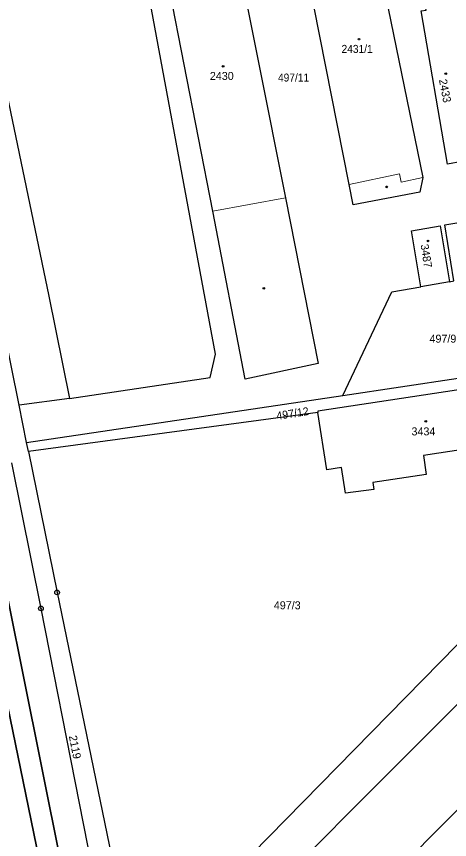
# Model space of a CAD drawing. Extents: x -679733 to -673243, y -1075091 to -1066557.
# Drawn here: x -675733.1 to -675641.2, y -1071918.1 to -1071743.4 of the extents above; entities that cross this region are included whole.
import ezdxf
from ezdxf.enums import TextEntityAlignment as Align

# ---------------------------------------------------------------- set-up
doc = ezdxf.new("R2010")
doc.units = 0
doc.header["$LTSCALE"] = 0.68
for name, color, linetype, lineweight in [('1', 7, 'Continuous', 25), ('4', 7, 'Continuous', 13), ('5', 7, 'Continuous', 25), ('6', 7, 'Continuous', 35), ('8', 7, 'Continuous', 25)]:
    doc.layers.add(name, color=color, linetype=linetype, lineweight=lineweight)
doc.layers.add('2', color=7, linetype='Continuous')

msp = doc.modelspace()

# ---------------------------------------------------------------- linework, layer by layer
at = {"layer": '1'}
for p, q in [((-675641.21, -1071799.76), (-675647.32, -1071800.82)), ((-675730.96, -1071833.87), (-675663.85, -1071823.85)), ((-675721.83, -1071824.51), (-675732.57, -1071825.94))]:
    msp.add_line(p, q, dxfattribs=at)
for points in [[(-675721.83, -1071824.51), (-675692.03, -1071820.08), (-675690.85, -1071815.09), (-675709.19, -1071716.24), (-675704.4, -1071713.91)], [(-675658.79, -1071719.56), (-675646.87, -1071777.58), (-675647.49, -1071780.7), (-675661.65, -1071783.41), (-675662.51, -1071779.09), (-675673.68, -1071722.49)], [(-675732.57, -1071825.94), (-675741.19, -1071783.47), (-675752.81, -1071723.11)], [(-675752.81, -1071723.11), (-675747.42, -1071727.63), (-675741.52, -1071729.12), (-675735.89, -1071756.51), (-675726.24, -1071802.79), (-675721.83, -1071824.51)], [(-675638.59, -1071774.16), (-675641.67, -1071774.75), (-675647.2, -1071742.2), (-675646.18, -1071742.03), (-675647.05, -1071737.01)], [(-675663.85, -1071823.85), (-675627.13, -1071818.34), (-675634.89, -1071773.45)], [(-675640.32, -1071799.56), (-675642.21, -1071787.61), (-675636.19, -1071786.66), (-675638.59, -1071774.16)], [(-675647.32, -1071800.82), (-675649.29, -1071788.89), (-675643.2, -1071787.87), (-675641.21, -1071799.76), (-675640.32, -1071799.56)], [(-675663.85, -1071823.85), (-675653.43, -1071801.88), (-675647.32, -1071800.82)], [(-675626.64, -1071820.77), (-675669.17, -1071827.18), (-675669.13, -1071827.49)], [(-675730.58, -1071835.74), (-675730.96, -1071833.87), (-675732.57, -1071825.94)], [(-675626.71, -1071833.55), (-675646.74, -1071836.62), (-675646.19, -1071840.67), (-675657.47, -1071842.34), (-675657.3, -1071843.83), (-675663.26, -1071844.64), (-675664.12, -1071839.14), (-675667.24, -1071839.63), (-675669.13, -1071827.49), (-675730.58, -1071835.74)], [(-675704.58, -1071954.65), (-675626.13, -1071875.98), (-675581.95, -1071829.18)], [(-675691.99, -1071964.62), (-675614.38, -1071886.6), (-675569.98, -1071840.32), (-675581.95, -1071829.18)], [(-675708.65, -1071942.63), (-675704.94, -1071943.48), (-675625.08, -1071861.98), (-675626.71, -1071833.55)], [(-675730.58, -1071835.74), (-675724.5, -1071865.68), (-675708.65, -1071942.63)], [(-675734.17, -1071838.14), (-675727.92, -1071869.06), (-675703.55, -1071993.04), (-675690.45, -1072058.85), (-675676.8, -1072118.37), (-675666.48, -1072149.75), (-675655.92, -1072177.48), (-675644.67, -1072202.06), (-675627.82, -1072234.57), (-675609.97, -1072265.91), (-675595.28, -1072288.62), (-675588.59, -1072283.25)]]:
    msp.add_lwpolyline(points, dxfattribs=at)
msp.add_lwpolyline([(-675684.56, -1071820.43), (-675691.41, -1071784.75), (-675700.54, -1071737.96), (-675700.25, -1071737.9), (-675702.26, -1071728.12), (-675687.31, -1071725.06), (-675676, -1071781.9), (-675669.12, -1071817.08)], close=True, dxfattribs=at)
at = {"layer": '4'}
for p, q in [((-675662.51, -1071779.09), (-675651.83, -1071776.83)), ((-675651.83, -1071776.83), (-675651.47, -1071778.55)), ((-675651.47, -1071778.55), (-675646.87, -1071777.58)), ((-675691.41, -1071784.75), (-675676, -1071781.9))]:
    msp.add_line(p, q, dxfattribs=at)
at = {"layer": '5'}
for centre in [(-675660.4368, -1071748.2192), (-675689.2568, -1071753.9992), (-675642.0068, -1071755.5492), (-675654.5368, -1071779.5792), (-675645.7668, -1071791.0692), (-675680.6168, -1071801.1192), (-675646.2468, -1071829.3492)]:
    msp.add_circle(centre, 0.175, dxfattribs=at)
at = {"layer": '6'}
for p, q in [((-675740.55, -1071839.44), (-675731.74, -1071882.82)), ((-675738.42, -1071873.24), (-675728.09, -1071923.53))]:
    msp.add_line(p, q, dxfattribs=at)
msp.add_lwpolyline([(-675731.74, -1071882.82), (-675723.63, -1071923.39), (-675718.19, -1071949.67)], dxfattribs=at)
at = {"layer": '8'}
for centre, radius in [((-675724.5, -1071865.6799), 0.5), ((-675724.5, -1071865.6799), 0.0303), ((-675727.92, -1071869.0599), 0.5), ((-675727.92, -1071869.0599), 0.0303)]:
    msp.add_circle(centre, radius, dxfattribs=at)

# ---------------------------------------------------------------- texts
at = {"layer": '2', "width": 0.95}
for s, p in [('2431/1', (-675660.819, -1071751.14)), ('497/11', (-675674.309, -1071757.22))]:
    msp.add_text(s, height=1.7, dxfattribs=at).set_placement(p, align=Align.CENTER)
at = {"layer": '2'}
for s, p in [('2430', (-675689.54, -1071756.88)), ('497/9', (-675642.61, -1071812.66)), ('3434', (-675646.75, -1071832.34)), ('497/3', (-675675.65, -1071869.259))]:
    msp.add_text(s, height=1.7, dxfattribs=at).set_placement(p, align=Align.CENTER)
for s, rotation, p in [('2433', 281, (-675642.9826, -1071759.3403)), ('3487', 279, (-675646.9647, -1071794.361)), ('497/12', 9, (-675674.3885, -1071828.5249)), ('2119', 281, (-675721.5226, -1071898.6703))]:
    msp.add_text(s, height=1.7, rotation=rotation, dxfattribs=at).set_placement(p, align=Align.CENTER)

doc.saveas('drawing.dxf')
